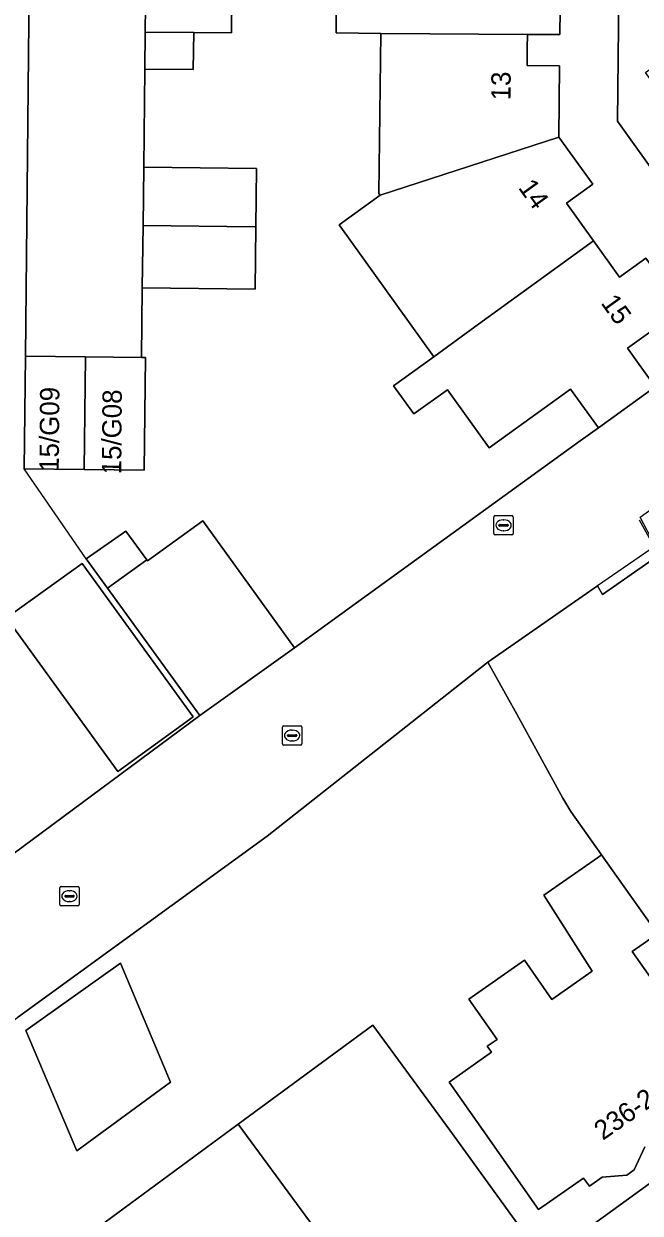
# Model space of a CAD drawing. Extents: x 159262 to 160143, y 383399 to 384319.
# Drawn here: x 159449.9 to 159481.7, y 383482.2 to 383543.6 of the extents above; entities that cross this region are included whole.
import ezdxf

# ---------------------------------------------------------------- set-up
doc = ezdxf.new("R2010")
doc.units = 0
for name, color, linetype in [('IMGEO_Erf', 7, 'Continuous'), ('IMGEO_Hek', 7, 'Continuous'), ('IMGEO_Kolk', 7, 'Continuous'), ('IMGEO_Muur', 7, 'Continuous'), ('IMGEO_Pand', 7, 'Continuous'), ('IMGEO_Pand_nummerreeks', 7, 'Continuous'), ('IMGEO_Rijbaan_lokaal_open', 7, 'Continuous'), ('IMGEO_Voetpad_open', 7, 'Continuous')]:
    doc.layers.add(name, color=color, linetype=linetype)

msp = doc.modelspace()

# ---------------------------------------------------------------- linework, layer by layer
at = {"layer": 'IMGEO_Erf'}
for points in [[(159460.636, 383548.582), (159460.589, 383543.183), (159458.636, 383543.195), (159458.613, 383541.282), (159456.113, 383541.311), (159456.053, 383536.231), (159461.883, 383536.162), (159461.847, 383533.162), (159461.809, 383529.933), (159455.979, 383530.002), (159455.935, 383526.403), (159456.146, 383526.4), (159456.077, 383520.571), (159452.972, 383520.608), (159449.878, 383520.645), (159449.937, 383526.474), (159450.41, 383573.194)], [(159477.604, 383546.911), (159477.563, 383543.087), (159475.884, 383543.097), (159475.876, 383542.39), (159475.867, 383541.501), (159477.546, 383541.483), (159477.506, 383537.795), (159479.263, 383535.352), (159477.902, 383534.373), (159479.3, 383532.43), (159480.646, 383530.561), (159482.007, 383531.54), (159483.893, 383528.92), (159481.053, 383526.876), (159482.485, 383524.888), (159484.837, 383526.448), (159485.885, 383527.217), (159486.36, 383530.47), (159482.829, 383535.412), (159480.537, 383538.62), (159480.868, 383569.607)], [(159471.048, 383526.445), (159466.149, 383533.253), (159468.273, 383534.794), (159468.209, 383534.883), (159468.307, 383543.14), (159465.997, 383543.188), (159466.026, 383548.553)], [(159448.278, 383500), (159458.947, 383507.895), (159454.181, 383514.481), (159453.085, 383515.996), (159455.131, 383517.425), (159456.214, 383515.937), (159456.249, 383515.889), (159459.101, 383517.967), (159463.85, 383511.406), (159467.171, 383513.81), (159478.605, 383522.089), (159479.549, 383522.772), (159478.116, 383524.762), (159473.91, 383521.735), (159471.749, 383524.739), (159470.004, 383523.484), (159468.962, 383524.932), (159471.048, 383526.445)], [(159481.953, 383485.607), (159481.399, 383484.415), (159481.015, 383484.146), (159479.745, 383484.033), (159479.087, 383483.571), (159478.788, 383483.997), (159476.462, 383482.365), (159473.59, 383486.458), (159471.836, 383488.957), (159474.025, 383490.493), (159473.807, 383490.805), (159474.313, 383491.16), (159472.856, 383493.238), (159475.729, 383495.254), (159477.15, 383493.229), (159479.236, 383494.693), (159476.722, 383498.608), (159478.714, 383500), (159479.502, 383500.551), (159479.715, 383500.7), (159478.133, 383502.943), (159477.712, 383503.623), (159475.334, 383507.971), (159473.83, 383510.649), (159462.427, 383501.672), (159449.528, 383492.287)], [(159454.059, 383481.723), (159460.937, 383486.78), (159467.89, 383491.891), (159471.871, 383486.477), (159476.722, 383479.744), (159496.814, 383494.302)]]:
    msp.add_lwpolyline(points, dxfattribs=at)
for points in [[(159458.604, 383507.83), (159454.708, 383505.01), (159448.969, 383512.941), (159452.865, 383515.76)], [(159454.845, 383495.109), (159457.437, 383488.954), (159452.588, 383485.395), (159449.955, 383491.613)]]:
    msp.add_lwpolyline(points, close=True, dxfattribs=at)
at = {"layer": 'IMGEO_Hek'}
msp.add_lwpolyline([(159453.085, 383515.996), (159449.878, 383520.645)], dxfattribs=at)
at = {"layer": 'IMGEO_Kolk'}
for p, q in [((159474.146, 383517.304), (159474.146, 383518.156)), ((159474.221, 383518.23), (159475.073, 383518.23)), ((159474.634, 383518.01), (159474.659, 383518.01)), ((159475.147, 383518.156), (159475.147, 383517.304)), ((159475.073, 383517.23), (159474.221, 383517.23)), ((159474.405, 383517.724), (159474.405, 383517.736)), ((159474.843, 383517.687), (159474.445, 383517.687)), ((159474.448, 383517.773), (159474.846, 383517.773)), ((159474.657, 383517.45), (159474.632, 383517.45)), ((159474.889, 383517.736), (159474.889, 383517.724)), ((159463.298, 383507.364), (159464.15, 383507.364)), ((159463.223, 383506.438), (159463.223, 383507.29)), ((159463.482, 383506.858), (159463.482, 383506.87)), ((159463.92, 383506.821), (159463.522, 383506.821)), ((159463.525, 383506.907), (159463.923, 383506.907)), ((159463.711, 383507.144), (159463.736, 383507.144)), ((159463.966, 383506.87), (159463.966, 383506.858)), ((159464.224, 383507.29), (159464.224, 383506.438)), ((159464.15, 383506.364), (159463.298, 383506.364)), ((159463.734, 383506.584), (159463.709, 383506.584)), ((159451.715, 383498.137), (159451.715, 383498.989)), ((159451.79, 383499.063), (159452.642, 383499.063)), ((159452.203, 383498.843), (159452.228, 383498.843)), ((159452.716, 383498.989), (159452.716, 383498.137)), ((159451.974, 383498.557), (159451.974, 383498.569)), ((159452.412, 383498.52), (159452.014, 383498.52)), ((159452.017, 383498.606), (159452.415, 383498.606)), ((159452.226, 383498.283), (159452.201, 383498.283)), ((159452.458, 383498.569), (159452.458, 383498.557)), ((159452.642, 383498.063), (159451.79, 383498.063))]:
    msp.add_line(p, q, dxfattribs=at)
for points in [[(159474.146, 383517.304), (159474.146, 383518.156)], [(159474.221, 383518.23), (159475.073, 383518.23)], [(159475.147, 383518.156), (159475.147, 383517.304)], [(159475.073, 383517.23), (159474.221, 383517.23)], [(159463.298, 383507.364), (159464.15, 383507.364)], [(159463.223, 383506.438), (159463.223, 383507.29)], [(159464.224, 383507.29), (159464.224, 383506.438)], [(159464.15, 383506.364), (159463.298, 383506.364)], [(159451.715, 383498.137), (159451.715, 383498.989)], [(159451.79, 383499.063), (159452.642, 383499.063)], [(159452.716, 383498.989), (159452.716, 383498.137)], [(159452.642, 383498.063), (159451.79, 383498.063)]]:
    msp.add_lwpolyline(points, dxfattribs=at)
for centre, radius, start, end in [((159474.223, 383518.154), 0.0765, 91.55205, 178.44795), ((159474.223, 383518.154), 0.0765, 91.55205, 178.44795), ((159475.071, 383518.154), 0.0765, 1.55205, 88.44795), ((159475.071, 383518.154), 0.0765, 1.55205, 88.44795), ((159474.223, 383517.306), 0.0765, 181.55205, 268.44795), ((159474.223, 383517.306), 0.0765, 181.55205, 268.44795), ((159474.445, 383517.733), 0.0403, 85.87752, 175.75265), ((159474.442, 383517.723), 0.0366, 178.93798, 274.71019), ((159474.846, 383517.73), 0.043, 264.86636, 352.45326), ((159474.85, 383517.735), 0.0386, 1.73085, 96.63898), ((159475.071, 383517.306), 0.0765, 271.55205, 358.44795), ((159475.071, 383517.306), 0.0765, 271.55205, 358.44795), ((159463.3, 383507.288), 0.0765, 91.55205, 178.44795), ((159463.3, 383507.288), 0.0765, 91.55205, 178.44795), ((159464.148, 383507.288), 0.0765, 1.55205, 88.44795), ((159464.148, 383507.288), 0.0765, 1.55205, 88.44795), ((159463.522, 383506.867), 0.0403, 85.87752, 175.75265), ((159463.519, 383506.857), 0.0366, 178.93798, 274.71019), ((159463.923, 383506.864), 0.043, 264.86636, 352.45326), ((159463.927, 383506.869), 0.0386, 1.73085, 96.63898), ((159463.3, 383506.44), 0.0765, 181.55205, 268.44795), ((159463.3, 383506.44), 0.0765, 181.55205, 268.44795), ((159464.148, 383506.44), 0.0765, 271.55205, 358.44795), ((159464.148, 383506.44), 0.0765, 271.55205, 358.44795), ((159451.792, 383498.987), 0.0765, 91.55205, 178.44795), ((159451.792, 383498.987), 0.0765, 91.55205, 178.44795), ((159452.64, 383498.987), 0.0765, 1.55205, 88.44795), ((159452.64, 383498.987), 0.0765, 1.55205, 88.44795), ((159451.792, 383498.139), 0.0765, 181.55205, 268.44795), ((159451.792, 383498.139), 0.0765, 181.55205, 268.44795), ((159452.014, 383498.566), 0.0403, 85.87752, 175.75265), ((159452.011, 383498.556), 0.0366, 178.93798, 274.71019), ((159452.415, 383498.563), 0.043, 264.86636, 352.45326), ((159452.419, 383498.568), 0.0386, 1.73085, 96.63898), ((159452.64, 383498.139), 0.0765, 271.55205, 358.44795), ((159452.64, 383498.139), 0.0765, 271.55205, 358.44795)]:
    msp.add_arc(centre, radius, start, end, dxfattribs=at)
for centre, major_axis, ratio, start_param, end_param in [((159474.633, 383517.73), (-0.387, 0.002), 0.722429, 4.712389, 7.853982), ((159474.658, 383517.73), (-0.39, 0.002), 0.717154, 1.570796, 4.712389), ((159463.71, 383506.864), (-0.387, 0.002), 0.722429, 4.712389, 7.853982), ((159463.735, 383506.864), (-0.39, 0.002), 0.717154, 1.570796, 4.712389), ((159452.202, 383498.563), (-0.387, 0.002), 0.722429, 4.712389, 7.853982), ((159452.227, 383498.563), (-0.39, 0.002), 0.717154, 1.570796, 4.712389)]:
    msp.add_ellipse(centre, major_axis=major_axis, ratio=ratio, start_param=start_param, end_param=end_param, dxfattribs=at)
at = {"layer": 'IMGEO_Muur'}
for points in [[(159456.113, 383541.311), (159456.053, 383536.231)], [(159455.979, 383530.002), (159455.935, 383526.403)], [(159478.605, 383522.089), (159479.549, 383522.772)], [(159467.171, 383513.81), (159478.605, 383522.089)], [(159481.651, 383518.018), (159482.429, 383516.62), (159479.511, 383514.594)]]:
    msp.add_lwpolyline(points, dxfattribs=at)
at = {"layer": 'IMGEO_Pand'}
for points in [[(159459.25, 383548.589), (159456.199, 383548.606), (159456.135, 383543.21), (159458.636, 383543.195), (159460.589, 383543.183), (159460.636, 383548.582)], [(159477.604, 383546.911), (159475.925, 383546.929), (159475.938, 383548.157), (159475.942, 383548.499), (159468.371, 383548.54), (159466.026, 383548.553), (159465.997, 383543.188), (159468.307, 383543.14), (159475.884, 383543.097), (159477.563, 383543.087)], [(159456.135, 383543.21), (159456.113, 383541.311), (159458.613, 383541.282), (159458.636, 383543.195)], [(159477.546, 383541.483), (159475.867, 383541.501), (159475.876, 383542.39), (159475.884, 383543.097), (159468.307, 383543.14), (159468.209, 383534.883), (159468.273, 383534.794), (159477.506, 383537.795)], [(159477.902, 383534.373), (159479.263, 383535.352), (159477.506, 383537.795), (159468.273, 383534.794), (159466.149, 383533.253), (159471.048, 383526.445), (159473.172, 383527.986), (159479.3, 383532.43)], [(159456.017, 383533.22), (159461.8, 383533.15), (159461.847, 383533.162), (159461.883, 383536.162), (159456.053, 383536.231)], [(159456.017, 383533.22), (159455.979, 383530.002), (159461.809, 383529.933), (159461.847, 383533.162), (159461.8, 383533.15)], [(159481.053, 383526.876), (159483.893, 383528.92), (159482.007, 383531.54), (159480.646, 383530.561), (159479.3, 383532.43), (159473.172, 383527.986), (159471.048, 383526.445), (159468.962, 383524.932), (159470.004, 383523.484), (159471.749, 383524.739), (159473.91, 383521.735), (159478.116, 383524.762), (159479.549, 383522.772), (159482.485, 383524.888)], [(159452.972, 383520.608), (159453.042, 383526.437), (159449.937, 383526.474), (159449.878, 383520.645)], [(159452.972, 383520.608), (159456.077, 383520.571), (159456.146, 383526.4), (159455.935, 383526.403), (159453.042, 383526.437)], [(159456.214, 383515.937), (159454.181, 383514.481), (159458.947, 383507.895), (159463.85, 383511.406), (159459.101, 383517.967), (159456.249, 383515.889)], [(159456.214, 383515.937), (159455.131, 383517.425), (159453.085, 383515.996), (159454.181, 383514.481)], [(159483.729, 383507.801), (159484.965, 383508.66), (159484.991, 383508.611), (159485.042, 383508.514), (159485.258, 383508.103), (159486.553, 383508.987), (159485.015, 383511.899), (159482.73, 383516.227), (159479.758, 383514.15), (159479.511, 383514.594), (159473.83, 383510.649), (159475.334, 383507.971), (159477.712, 383503.623), (159478.133, 383502.943), (159479.715, 383500.7), (159480.209, 383500), (159482.597, 383496.615), (159481.3, 383495.701), (159486.045, 383488.975), (159491.549, 383492.839), (159488.698, 383496.947), (159486.992, 383499.404), (159487.845, 383500), (159488.703, 383500.6)], [(159448.969, 383512.941), (159454.708, 383505.01), (159458.604, 383507.83), (159452.865, 383515.76)], [(159457.437, 383488.954), (159454.845, 383495.109), (159449.955, 383491.613), (159452.588, 383485.395)], [(159471.871, 383486.477), (159467.89, 383491.891), (159460.937, 383486.78), (159469.787, 383474.742), (159476.722, 383479.744)], [(159460.937, 383486.78), (159454.059, 383481.723), (159454.459, 383480.686), (159457.543, 383476.49), (159459.724, 383473.523), (159462.522, 383469.489), (159469.311, 383474.399), (159469.787, 383474.742)]]:
    msp.add_lwpolyline(points, close=True, dxfattribs=at)
msp.add_lwpolyline([(159486.045, 383488.975), (159481.3, 383495.701), (159482.597, 383496.615), (159480.209, 383500), (159479.715, 383500.7), (159479.502, 383500.551), (159478.714, 383500), (159476.722, 383498.608), (159479.236, 383494.693), (159477.15, 383493.229), (159475.729, 383495.254), (159472.856, 383493.238), (159474.313, 383491.16), (159473.807, 383490.805), (159474.025, 383490.493), (159471.836, 383488.957), (159473.59, 383486.458), (159476.462, 383482.365), (159478.788, 383483.997), (159479.087, 383483.571), (159479.745, 383484.033), (159481.015, 383484.146), (159481.399, 383484.415), (159481.953, 383485.607)], dxfattribs=at)
at = {"layer": 'IMGEO_Rijbaan_lokaal_open'}
msp.add_lwpolyline([(159456.264, 383554.08), (159456.328, 383559.484), (159456.369, 383562.899), (159456.394, 383564.949), (159456.416, 383566.809), (159456.457, 383570.25), (159456.489, 383572.978), (159450.41, 383573.194), (159449.937, 383526.474), (159453.042, 383526.437), (159455.935, 383526.403), (159455.979, 383530.002), (159456.017, 383533.22), (159456.053, 383536.231), (159456.113, 383541.311), (159456.135, 383543.21), (159456.199, 383548.606), (159456.241, 383552.11)], close=True, dxfattribs=at)
for points in [[(159485.885, 383527.217), (159484.837, 383526.448), (159482.485, 383524.888), (159479.549, 383522.772), (159478.605, 383522.089), (159467.171, 383513.81), (159463.85, 383511.406), (159458.947, 383507.895), (159448.278, 383500), (159429.309, 383486.278), (159433.127, 383480.612), (159439.516, 383485.157), (159443.239, 383487.773), (159449.528, 383492.287), (159462.427, 383501.672), (159473.83, 383510.649)], [(159473.83, 383510.649), (159479.511, 383514.594), (159479.758, 383514.15), (159482.73, 383516.227), (159481.748, 383518.087), (159481.712, 383518.155), (159486.973, 383521.965), (159487.044, 383521.866), (159487.531, 383522.214), (159489.016, 383520.701), (159502.724, 383501.477), (159502.464, 383498.803), (159502.651, 383498.548), (159502.713, 383498.59), (159507.817, 383503.114), (159506.2, 383505.387), (159500.198, 383513.689), (159498.156, 383516.556), (159492.742, 383524.156), (159491.295, 383526.187), (159490.824, 383526.848)]]:
    msp.add_lwpolyline(points, dxfattribs=at)
at = {"layer": 'IMGEO_Voetpad_open'}
for points in [[(159511.382, 383583.511), (159509.784, 383582.889), (159500, 383579.084), (159482.758, 383572.378), (159480.868, 383569.607), (159480.537, 383538.62), (159482.829, 383535.412), (159484.997, 383536.939), (159481.978, 383541.136), (159486.755, 383544.503), (159485.905, 383545.698)], [(159512.968, 383508.994), (159509.744, 383505.222), (159507.817, 383503.114), (159502.713, 383498.59), (159502.651, 383498.548), (159501.698, 383497.84), (159496.814, 383494.302), (159476.722, 383479.744), (159469.787, 383474.742), (159469.311, 383474.399), (159462.522, 383469.489), (159460.521, 383467.934), (159461.322, 383466.728), (159460.48, 383466.17), (159455.487, 383462.857), (159454.645, 383462.299), (159453.93, 383463.377), (159453.099, 383462.856), (159453.164, 383462.766), (159448.436, 383459.357), (159443.209, 383455.589), (159437.735, 383451.642), (159432.558, 383448.247)]]:
    msp.add_lwpolyline(points, dxfattribs=at)

# ---------------------------------------------------------------- texts
at = {"layer": 'IMGEO_Pand_nummerreeks'}
for s, rotation, p in [('13', 89.38142, (159475.006, 383539.686)), ('14', 305.73517, (159475.376, 383535.175)), ('15', 305.74663, (159479.645, 383529.218)), ('15/G09', 89.52941, (159451.662, 383520.491)), ('15/G08', 89.52941, (159454.888, 383520.36)), ('236-236J', 35.04783, (159479.779, 383485.914))]:
    msp.add_text(s, height=1, rotation=rotation, dxfattribs=at).set_placement(p)

doc.saveas('drawing.dxf')
